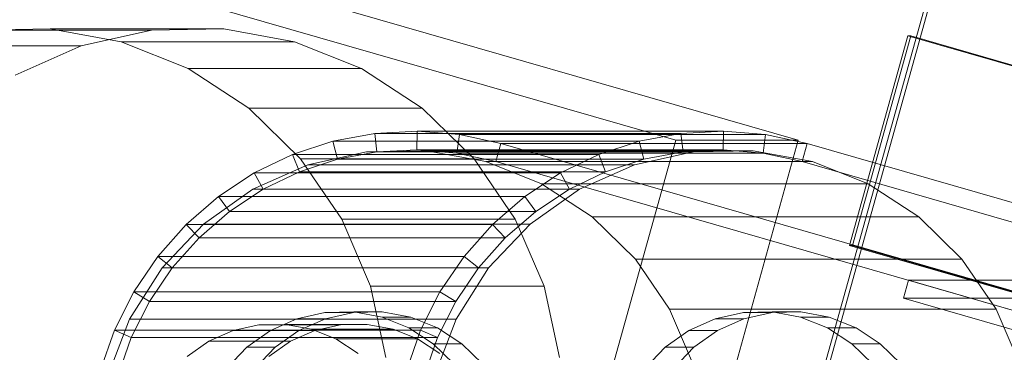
# Model space of a CAD drawing. Header units: millimetres. Extents: x -2233 to 61924, y -68080 to 6847.
# Tile 723 of 1022: x 18912 to 19071, y 2717 to 2771. Entities that reach past the tile are written whole.
import ezdxf

# ---------------------------------------------------------------- set-up
doc = ezdxf.new("R2010")
doc.units = ezdxf.units.MM
doc.layers.add('COTAS_P', color=1, linetype='Continuous', lineweight=0)
doc.layers.add('lateral_C10', color=7, linetype='Continuous', lineweight=0)
doc.dimstyles.new('R19_100', dxfattribs={"dimtxt": 250, "dimasz": 150, "dimexe": 150, "dimexo": 80, "dimgap": 100, "dimtad": 1, "dimtih": 1, "dimtoh": 1, "dimdsep": 46, "dimcen": 0.09, "dimadec": 0, "dimazin": 0, "dimtfac": 1, "dimtdec": 4, "dimtofl": 0, "dimtmove": 0, "dimatfit": 3, "dimfxl": 1, "dimtolj": 1, "dimtzin": 0, "dimarcsym": 0})

# ---------------------------------------------------------------- blocks, each defined once
blk = doc.blocks.new('DIM_R27_4')
at = {"layer": 'COTAS_P'}
for p, q in [((15248.37, 1279.09), (24311.82, 4109.09)), ((24311.82, 4109.09), (24155.23, 4107.34)), ((24311.82, 4109.09), (24182.05, 4021.43)), ((24580.07, 3250), (24311.82, 4109.09)), ((15248.37, 1279.09), (15378.14, 1366.76)), ((15248.37, 1279.09), (15404.97, 1280.85)), ((15516.62, 420), (15248.37, 1279.09))]:
    blk.add_line(p, q, dxfattribs=at)
blk.add_text('9495 P', height=250, rotation=17.3406, dxfattribs=at).set_placement((19750.29, 2789.55))

msp = doc.modelspace()

# ---------------------------------------------------------------- linework, layer by layer
at = {"layer": 'lateral_C10'}
for p, q in [((19017.759, 2751.545), (18894.388, 2786.997)), ((18914.116, 2786.997), (19037.487, 2751.545)), ((19057.692, 2772.386), (19014.653, 2618.451)), ((19015.31, 2618.451), (19058.349, 2772.386)), ((18916.991, 2769.43), (18905.391, 2769.214)), ((18905.391, 2769.214), (18933.339, 2769.214)), ((18928.41, 2767.347), (18916.991, 2769.43)), ((18916.991, 2769.43), (18944.939, 2769.43)), ((18922.003, 2766.709), (18933.339, 2769.214)), ((18933.339, 2769.214), (18944.939, 2769.43)), ((18944.939, 2769.43), (18956.358, 2767.347)), ((18939.208, 2763.046), (18928.41, 2767.347)), ((18928.41, 2767.347), (18956.358, 2767.347)), ((18956.358, 2767.347), (18967.156, 2763.046)), ((19045.715, 2734.629), (19055.13, 2768.302)), ((19046.208, 2734.629), (19055.623, 2768.302)), ((27641.249, 301.027), (19055.13, 2768.302)), ((19055.13, 2768.302), (19055.623, 2768.302)), ((19055.623, 2768.302), (27641.742, 301.027)), ((18894.056, 2766.709), (18922.003, 2766.709)), ((18911.368, 2762.009), (18922.003, 2766.709)), ((18948.972, 2756.691), (18939.208, 2763.046)), ((18939.208, 2763.046), (18967.156, 2763.046)), ((18967.156, 2763.046), (18976.92, 2756.691)), ((18957.324, 2748.528), (18948.972, 2756.691)), ((18948.972, 2756.691), (18976.92, 2756.691)), ((18976.92, 2756.691), (18985.272, 2748.528)), ((18976.093, 2752.995), (18969.264, 2752.641)), ((18976.05, 2749.995), (18976.093, 2752.995)), ((18976.093, 2752.995), (19025.413, 2752.995)), ((18982.91, 2752.441), (18976.093, 2752.995)), ((19018.583, 2752.641), (19025.413, 2752.995)), ((19025.413, 2752.995), (19025.37, 2749.995)), ((19025.413, 2752.995), (19032.229, 2752.441)), ((18962.538, 2751.386), (18956.032, 2749.253)), ((18969.264, 2752.641), (18962.538, 2751.386)), ((18963.263, 2748.478), (18962.538, 2751.386)), ((18962.538, 2751.386), (19011.858, 2751.386)), ((18969.608, 2749.661), (18969.264, 2752.641)), ((18969.264, 2752.641), (19018.583, 2752.641)), ((18982.481, 2749.473), (18982.91, 2752.441)), ((18982.91, 2752.441), (19032.229, 2752.441)), ((18989.597, 2750.991), (18982.91, 2752.441)), ((19017.759, 2751.545), (18988.17, 2645.715)), ((19005.351, 2749.253), (19011.858, 2751.386)), ((19007.898, 2645.715), (19037.487, 2751.545)), ((19011.858, 2751.386), (19018.583, 2752.641)), ((19011.858, 2751.386), (19012.582, 2748.478)), ((19037.487, 2751.545), (19017.759, 2751.545)), ((19018.583, 2752.641), (19018.927, 2749.661)), ((19032.229, 2752.441), (19031.801, 2749.473)), ((19032.229, 2752.441), (19038.916, 2750.991)), ((18977.63, 2749.841), (18967.964, 2749.661)), ((18969.608, 2749.661), (18976.05, 2749.995)), ((19025.37, 2749.995), (18976.05, 2749.995)), ((18976.05, 2749.995), (18982.481, 2749.473)), ((18987.146, 2748.105), (18977.63, 2749.841)), ((18977.63, 2749.841), (19030.238, 2749.841)), ((18988.79, 2748.105), (18989.597, 2750.991)), ((27689.597, 250.991), (18989.597, 2750.991)), ((18989.597, 2750.991), (19038.916, 2750.991)), ((19025.37, 2749.995), (19018.927, 2749.661)), ((19020.571, 2749.661), (19030.238, 2749.841)), ((19031.801, 2749.473), (19025.37, 2749.995)), ((19030.238, 2749.841), (19039.753, 2748.105)), ((19038.109, 2748.105), (19038.916, 2750.991)), ((19038.916, 2750.991), (27738.916, 250.991)), ((18956.032, 2749.253), (18949.855, 2746.276)), ((18957.125, 2746.465), (18956.032, 2749.253)), ((18956.032, 2749.253), (19005.351, 2749.253)), ((18957.125, 2746.465), (18963.263, 2748.478)), ((18963.946, 2738.87), (18957.324, 2748.528)), ((18957.324, 2748.528), (18985.272, 2748.528)), ((18967.964, 2749.661), (18958.517, 2747.573)), ((18963.263, 2748.478), (18969.608, 2749.661)), ((19012.582, 2748.478), (18963.263, 2748.478)), ((18967.964, 2749.661), (19020.571, 2749.661)), ((19018.927, 2749.661), (18969.608, 2749.661)), ((19031.801, 2749.473), (18982.481, 2749.473)), ((18982.481, 2749.473), (18988.79, 2748.105)), ((18985.272, 2748.528), (18991.894, 2738.87)), ((18999.175, 2746.276), (19005.351, 2749.253)), ((19005.351, 2749.253), (19006.444, 2746.465)), ((19012.582, 2748.478), (19006.444, 2746.465)), ((19011.125, 2747.573), (19020.571, 2749.661)), ((19018.927, 2749.661), (19012.582, 2748.478)), ((19038.109, 2748.105), (19031.801, 2749.473)), ((18958.517, 2747.573), (18949.654, 2743.657)), ((18958.517, 2747.573), (19011.125, 2747.573)), ((18996.144, 2744.52), (18987.146, 2748.105)), ((18987.146, 2748.105), (19039.753, 2748.105)), ((19038.109, 2748.105), (18988.79, 2748.105)), ((18988.79, 2748.105), (27688.79, 248.105)), ((19002.262, 2743.657), (19011.125, 2747.573)), ((27738.109, 248.105), (19038.109, 2748.105)), ((19039.753, 2748.105), (19048.752, 2744.52)), ((18949.855, 2746.276), (18944.115, 2742.508)), ((18951.298, 2743.657), (18949.855, 2746.276)), ((18949.855, 2746.276), (18999.175, 2746.276)), ((18951.298, 2743.657), (18957.125, 2746.465)), ((19006.444, 2746.465), (18957.125, 2746.465)), ((18993.435, 2742.508), (18999.175, 2746.276)), ((18999.175, 2746.276), (19000.618, 2743.657)), ((19006.444, 2746.465), (19000.618, 2743.657)), ((18949.654, 2743.657), (18941.715, 2738.063)), ((18945.883, 2740.102), (18951.298, 2743.657)), ((18949.654, 2743.657), (19002.262, 2743.657)), ((19000.618, 2743.657), (18951.298, 2743.657)), ((18994.323, 2738.063), (19002.262, 2743.657)), ((19000.618, 2743.657), (18995.203, 2740.102)), ((19004.28, 2739.225), (18996.144, 2744.52)), ((18996.144, 2744.52), (19048.752, 2744.52)), ((19048.752, 2744.52), (19056.888, 2739.225)), ((18944.115, 2742.508), (18938.91, 2738.013)), ((18945.883, 2740.102), (18944.115, 2742.508)), ((18944.115, 2742.508), (18993.435, 2742.508)), ((18988.229, 2738.013), (18993.435, 2742.508)), ((18993.435, 2742.508), (18995.203, 2740.102)), ((18940.972, 2735.861), (18945.883, 2740.102)), ((18995.203, 2740.102), (18945.883, 2740.102)), ((18968.581, 2728.087), (18963.946, 2738.87)), ((18963.946, 2738.87), (18991.894, 2738.87)), ((18995.203, 2740.102), (18990.291, 2735.861)), ((18991.894, 2738.87), (18996.529, 2728.087)), ((19011.241, 2732.422), (19004.28, 2739.225)), ((19004.28, 2739.225), (19056.888, 2739.225)), ((19056.888, 2739.225), (19063.849, 2732.422)), ((18938.91, 2738.013), (18934.327, 2732.867)), ((18941.715, 2738.063), (18935.005, 2731.006)), ((18940.972, 2735.861), (18938.91, 2738.013)), ((18938.91, 2738.013), (18988.229, 2738.013)), ((18941.715, 2738.063), (18994.323, 2738.063)), ((18983.647, 2732.867), (18988.229, 2738.013)), ((18987.612, 2731.006), (18994.323, 2738.063)), ((18988.229, 2738.013), (18990.291, 2735.861)), ((18936.649, 2731.006), (18940.972, 2735.861)), ((18990.291, 2735.861), (18940.972, 2735.861)), ((18990.291, 2735.861), (18985.968, 2731.006)), ((19046.208, 2734.629), (19045.715, 2734.629)), ((19045.715, 2734.629), (27631.834, 267.353)), ((27632.328, 267.353), (19046.208, 2734.629)), ((18934.327, 2732.867), (18930.446, 2727.158)), ((18936.649, 2731.006), (18934.327, 2732.867)), ((18934.327, 2732.867), (18983.647, 2732.867)), ((18979.766, 2727.158), (18983.647, 2732.867)), ((18983.647, 2732.867), (18985.968, 2731.006)), ((19016.759, 2724.374), (19011.241, 2732.422)), ((19011.241, 2732.422), (19063.849, 2732.422)), ((19063.849, 2732.422), (19069.367, 2724.374)), ((18935.005, 2731.006), (18929.781, 2722.758)), ((18932.988, 2725.621), (18936.649, 2731.006)), ((18935.005, 2731.006), (18987.612, 2731.006)), ((18985.968, 2731.006), (18936.649, 2731.006)), ((18985.968, 2731.006), (18982.307, 2725.621)), ((18982.389, 2722.758), (18987.612, 2731.006)), ((18971.053, 2716.595), (18968.581, 2728.087)), ((18968.581, 2728.087), (18996.529, 2728.087)), ((18996.529, 2728.087), (18999.001, 2716.595)), ((19054.413, 2726.129), (19055.22, 2729.016)), ((27622.359, 267.194), (19055.22, 2729.016)), ((19055.22, 2729.016), (19104.54, 2729.016)), ((18930.446, 2727.158), (18927.334, 2720.985)), ((18932.988, 2725.621), (18930.446, 2727.158)), ((18930.446, 2727.158), (18979.766, 2727.158)), ((18976.654, 2720.985), (18979.766, 2727.158)), ((18979.766, 2727.158), (18982.307, 2725.621)), ((19103.733, 2726.129), (19054.413, 2726.129)), ((19054.413, 2726.129), (27621.552, 264.308)), ((18930.051, 2719.797), (18932.988, 2725.621)), ((18982.307, 2725.621), (18932.988, 2725.621)), ((18982.307, 2725.621), (18979.371, 2719.797)), ((18956.711, 2722.835), (18952.456, 2720.955)), ((18961.245, 2723.837), (18956.711, 2722.835)), ((18956.711, 2722.835), (18961.314, 2722.835)), ((18957.06, 2720.955), (18961.314, 2722.835)), ((18965.885, 2723.924), (18961.245, 2723.837)), ((18961.245, 2723.837), (18965.848, 2723.837)), ((18961.314, 2722.835), (18965.848, 2723.837)), ((18965.848, 2723.837), (18970.488, 2723.924)), ((18970.452, 2723.09), (18965.885, 2723.924)), ((18965.885, 2723.924), (18970.488, 2723.924)), ((18974.772, 2721.37), (18970.452, 2723.09)), ((18970.452, 2723.09), (18975.056, 2723.09)), ((18970.488, 2723.924), (18975.056, 2723.09)), ((18975.056, 2723.09), (18979.375, 2721.37)), ((19020.622, 2715.388), (19016.759, 2724.374)), ((19016.759, 2724.374), (19069.367, 2724.374)), ((19024.114, 2722.835), (19019.86, 2720.955)), ((19028.649, 2723.837), (19024.114, 2722.835)), ((19024.114, 2722.835), (19028.717, 2722.835)), ((19024.463, 2720.955), (19028.717, 2722.835)), ((19033.289, 2723.924), (19028.649, 2723.837)), ((19028.649, 2723.837), (19033.252, 2723.837)), ((19028.717, 2722.835), (19033.252, 2723.837)), ((19033.252, 2723.837), (19037.892, 2723.924)), ((19037.856, 2723.09), (19033.289, 2723.924)), ((19033.289, 2723.924), (19037.892, 2723.924)), ((19042.175, 2721.37), (19037.856, 2723.09)), ((19037.856, 2723.09), (19042.459, 2723.09)), ((19037.892, 2723.924), (19042.459, 2723.09)), ((19042.459, 2723.09), (19046.779, 2721.37)), ((19069.367, 2724.374), (19073.23, 2715.388)), ((18929.781, 2722.758), (18926.246, 2713.635)), ((18929.781, 2722.758), (18982.389, 2722.758)), ((18950.624, 2721.851), (18946.468, 2720.932)), ((18954.877, 2721.93), (18950.624, 2721.851)), ((18950.624, 2721.851), (18963.776, 2721.851)), ((18959.064, 2721.166), (18954.877, 2721.93)), ((18954.877, 2721.93), (18968.029, 2721.93)), ((18959.619, 2720.932), (18963.776, 2721.851)), ((18963.776, 2721.851), (18968.029, 2721.93)), ((18968.029, 2721.93), (18972.216, 2721.166)), ((18978.677, 2718.828), (18974.772, 2721.37)), ((18974.772, 2721.37), (18979.375, 2721.37)), ((18978.853, 2713.635), (18982.389, 2722.758)), ((18979.375, 2721.37), (18983.28, 2718.828)), ((19046.081, 2718.828), (19042.175, 2721.37)), ((19042.175, 2721.37), (19046.779, 2721.37)), ((19046.779, 2721.37), (19050.684, 2718.828)), ((18927.334, 2720.985), (18925.043, 2714.453)), ((18930.051, 2719.797), (18927.334, 2720.985)), ((18927.334, 2720.985), (18976.654, 2720.985)), ((18927.89, 2713.635), (18930.051, 2719.797)), ((18979.371, 2719.797), (18930.051, 2719.797)), ((18946.468, 2720.932), (18942.568, 2719.209)), ((18946.468, 2720.932), (18959.619, 2720.932)), ((18952.456, 2720.955), (18948.646, 2718.27)), ((18952.456, 2720.955), (18957.06, 2720.955)), ((18953.249, 2718.27), (18957.06, 2720.955)), ((18955.72, 2719.209), (18959.619, 2720.932)), ((18963.024, 2719.589), (18959.064, 2721.166)), ((18959.064, 2721.166), (18972.216, 2721.166)), ((18972.216, 2721.166), (18976.175, 2719.589)), ((18974.362, 2714.453), (18976.654, 2720.985)), ((18976.654, 2720.985), (18979.371, 2719.797)), ((18979.371, 2719.797), (18977.209, 2713.635)), ((19019.86, 2720.955), (19016.049, 2718.27)), ((19019.86, 2720.955), (19024.463, 2720.955)), ((19020.652, 2718.27), (19024.463, 2720.955)), ((18942.568, 2719.209), (18939.075, 2716.748)), ((18942.568, 2719.209), (18955.72, 2719.209)), ((18948.646, 2718.27), (18945.425, 2714.883)), ((18948.646, 2718.27), (18953.249, 2718.27)), ((18950.028, 2714.883), (18953.249, 2718.27)), ((18952.226, 2716.748), (18955.72, 2719.209)), ((18966.603, 2717.259), (18963.024, 2719.589)), ((18963.024, 2719.589), (18976.175, 2719.589)), ((18976.175, 2719.589), (18979.755, 2717.259)), ((18982.018, 2715.563), (18978.677, 2718.828)), ((18978.677, 2718.828), (18983.28, 2718.828)), ((18983.28, 2718.828), (18986.621, 2715.563)), ((19016.049, 2718.27), (19012.828, 2714.883)), ((19016.049, 2718.27), (19020.652, 2718.27)), ((19017.431, 2714.883), (19020.652, 2718.27)), ((19049.422, 2715.563), (19046.081, 2718.828)), ((19046.081, 2718.828), (19050.684, 2718.828)), ((19050.684, 2718.828), (19054.025, 2715.563))]:
    msp.add_line(p, q, dxfattribs=at)

# ---------------------------------------------------------------- dimensions: what is measured, and where the dimension line sits
at = {"layer": 'COTAS_P'}
dim = msp.add_aligned_dim(p1=(15516.618, 420), p2=(24580.067, 3250), distance=900, text='<> P', dimstyle='R19_100', dxfattribs=at)
dim.commit()
dim.dimension.update_dxf_attribs({"geometry": 'DIM_R27_4', "text_midpoint": (19780.096, 2694.095)})

doc.saveas('drawing.dxf')
